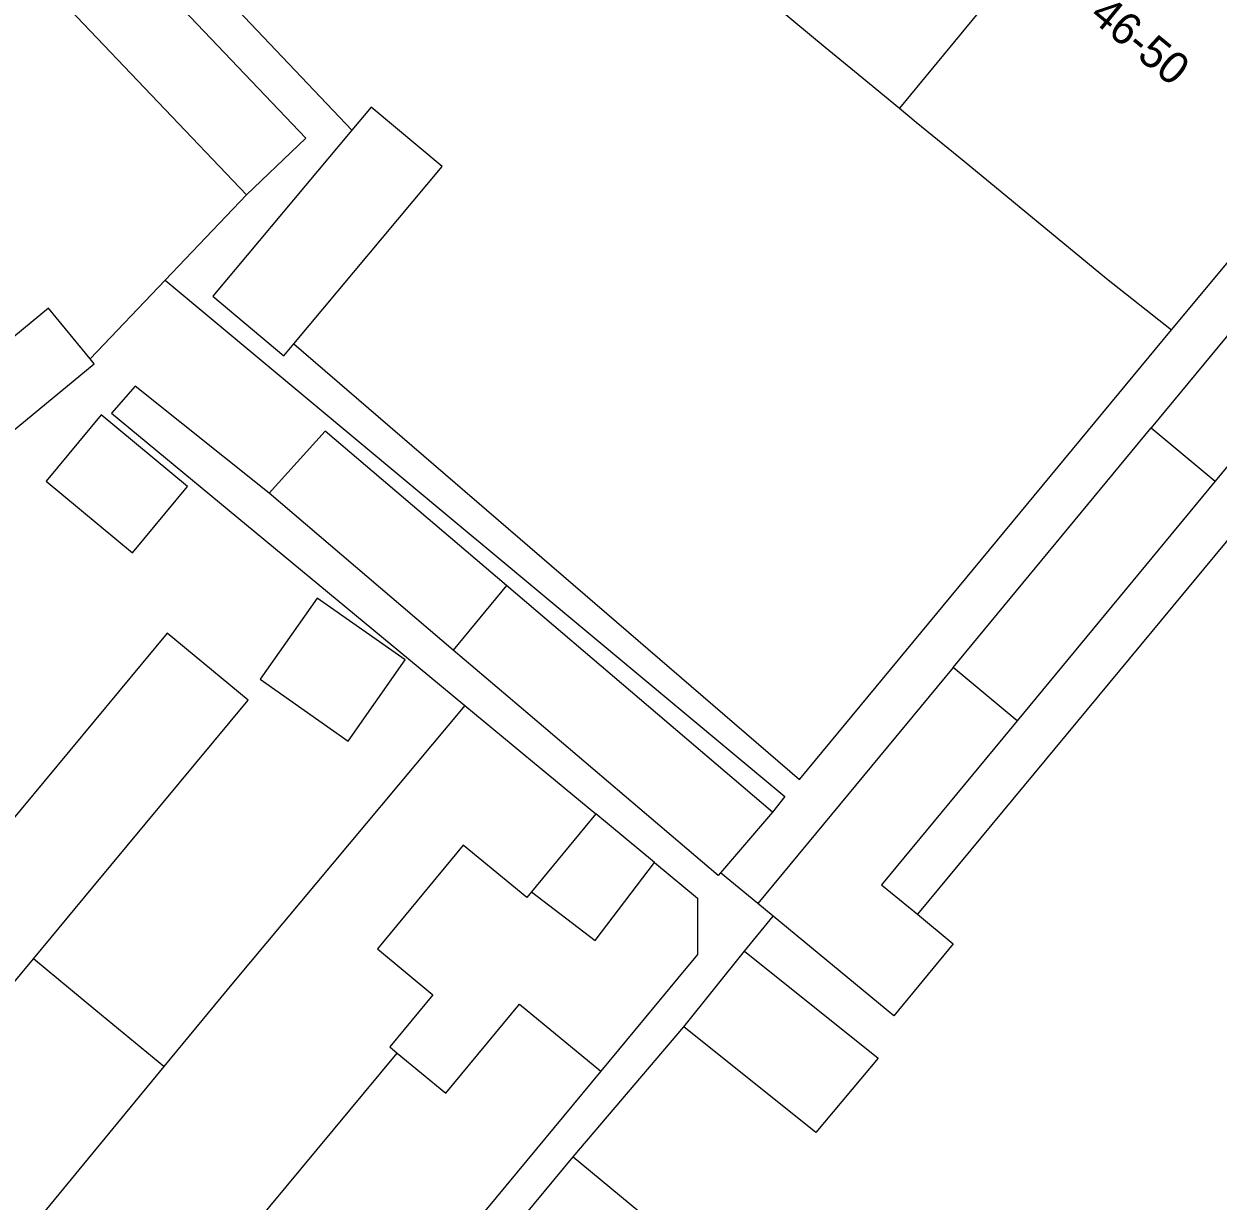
# Model space of a CAD drawing. Extents: x 162074 to 163034, y 381824 to 382557.
# Drawn here: x 162351.95 to 162389.39, y 381973.59 to 382010.51 of the extents above; entities that cross this region are included whole.
import ezdxf

# ---------------------------------------------------------------- set-up
doc = ezdxf.new("R2010")
doc.units = 0
for name, color, linetype in [('IMGEO_Pand', 7, 'Continuous'), ('IMGEO_Pand_nummerreeks', 7, 'Continuous'), ('IMGEO_Rijbaan_lokaal_open', 7, 'Continuous'), ('IMGEO_Voetpad_open', 7, 'Continuous')]:
    doc.layers.add(name, color=color, linetype=linetype)

msp = doc.modelspace()

# ---------------------------------------------------------------- linework, layer by layer
at = {"layer": 'IMGEO_Pand'}
for points in [[(162370.752, 382015.036), (162377.073, 382009.78), (162377.987, 382009.027), (162379.401, 382007.864)], [(162385.263, 382014.985), (162379.401, 382007.864)], [(162355.042, 382012.966), (162360.792, 382006.921), (162358.925, 382005.145)], [(162353.393, 382010.962), (162358.925, 382005.145)], [(162360.41, 382000.476), (162365.068, 382006.033), (162362.84, 382007.901), (162362.232, 382007.176)], [(162379.401, 382007.864), (162379.928, 382007.43), (162381.423, 382006.2), (162385.89, 382002.524), (162387.927, 382000.91)], [(162387.927, 382000.91), (162390.598, 382004.119), (162393.775, 382007.979)], [(162362.232, 382007.176), (162357.869, 382001.969), (162360.097, 382000.102), (162360.41, 382000.476)], [(162392.894, 382004.61), (162387.286, 381997.838)], [(162394.9, 382002.952), (162389.294, 381996.165)], [(162354.028, 382000.005), (162352.724, 382001.593), (162351.634, 382000.698)], [(162351.634, 382000.698), (162349.479, 381998.928), (162350.91, 381997.185), (162354.155, 381999.85), (162354.028, 382000.005)], [(162352.65, 381996.172), (162355.358, 381993.924), (162357.083, 381996.001), (162354.375, 381998.249), (162352.65, 381996.172)], [(162367.077, 381992.893), (162361.391, 381997.739), (162359.639, 381995.79)], [(162381.081, 381990.327), (162387.286, 381997.838)], [(162387.286, 381997.838), (162389.294, 381996.165)], [(162389.294, 381996.165), (162383.09, 381988.654)], [(162365.411, 381990.87), (162359.639, 381995.79)], [(162367.077, 381992.893), (162365.411, 381990.87)], [(162375.414, 381985.789), (162367.077, 381992.893)], [(162362.119, 381988.017), (162363.905, 381990.561), (162361.143, 381992.5), (162359.357, 381989.956), (162362.119, 381988.017)], [(162352.251, 381981.184), (162354.115, 381983.43), (162358.982, 381989.294), (162356.443, 381991.401), (162351.093, 381984.956), (162349.531, 381986.253), (162348.116, 381984.548)], [(162373.791, 381983.885), (162373.714, 381983.795), (162367.823, 381988.815), (162365.411, 381990.87)], [(162381.081, 381990.327), (162374.962, 381982.918)], [(162383.09, 381988.654), (162381.081, 381990.327)], [(162365.776, 381989.13), (162358.526, 381980.451), (162356.335, 381977.804)], [(162365.776, 381989.13), (162367.898, 381987.373), (162369.884, 381985.729)], [(162383.09, 381988.654), (162378.841, 381983.509), (162379.962, 381982.583)], [(162369.884, 381985.729), (162367.859, 381983.282)], [(162371.722, 381984.208), (162369.884, 381985.729)], [(162375.414, 381985.789), (162373.791, 381983.885)], [(162367.859, 381983.282), (162367.712, 381983.105), (162365.726, 381984.749), (162363.031, 381981.494), (162364.77, 381980.055), (162363.42, 381978.425), (162363.656, 381978.23)], [(162367.859, 381983.282), (162369.856, 381981.76), (162371.722, 381984.208)], [(162375.442, 381982.522), (162374.962, 381982.918)], [(162379.962, 381982.583), (162381.083, 381981.657), (162379.22, 381979.401), (162375.442, 381982.522)], [(162346.715, 381974.514), (162352.251, 381981.184)], [(162356.335, 381977.804), (162354.21, 381979.563), (162352.251, 381981.184)], [(162372.639, 381979.056), (162374.54, 381981.43)], [(162374.54, 381981.43), (162378.731, 381978.074), (162376.782, 381975.739), (162372.639, 381979.056)], [(162363.656, 381978.23), (162365.179, 381976.969), (162367.491, 381979.763), (162370.033, 381977.658)], [(162354.643, 381967.372), (162363.656, 381978.23)], [(162356.335, 381977.804), (162350.514, 381970.745)], [(162370.033, 381977.658), (162367.72, 381974.865), (162364.475, 381970.946), (162365.281, 381970.278)], [(162365.281, 381970.278), (162369.166, 381974.973)], [(162369.166, 381974.973), (162373.282, 381971.567)]]:
    msp.add_lwpolyline(points, dxfattribs=at)
at = {"layer": 'IMGEO_Rijbaan_lokaal_open'}
for points in [[(162358.925, 382005.145), (162356.378, 382002.473)], [(162354.028, 382000.005), (162356.378, 382002.473)]]:
    msp.add_lwpolyline(points, dxfattribs=at)
at = {"layer": 'IMGEO_Voetpad_open'}
for points in [[(162319.842, 382056.942), (162318.623, 382055.462), (162321.456, 382050.551), (162329.333, 382041.826), (162362.232, 382007.176)], [(162400.283, 382007.107), (162379.962, 381982.583)], [(162356.378, 382002.473), (162375.807, 381986.273), (162375.414, 381985.789)], [(162360.41, 382000.476), (162376.27, 381986.81), (162387.927, 382000.91)], [(162359.639, 381995.79), (162355.439, 381999.143), (162354.7, 381998.299), (162364.311, 381990.342), (162365.776, 381989.13)], [(162371.722, 381984.208), (162373.067, 381983.093), (162373.067, 381981.323), (162372.453, 381980.581), (162370.033, 381977.658)], [(162374.962, 381982.918), (162373.791, 381983.885)], [(162374.54, 381981.43), (162375.442, 381982.522)], [(162369.166, 381974.973), (162372.639, 381979.056)]]:
    msp.add_lwpolyline(points, dxfattribs=at)

# ---------------------------------------------------------------- texts
at = {"layer": 'IMGEO_Pand_nummerreeks'}
msp.add_text('46-50', height=1, rotation=320.5404, dxfattribs=at).set_placement((162385.317, 382010.693))

doc.saveas('drawing.dxf')
